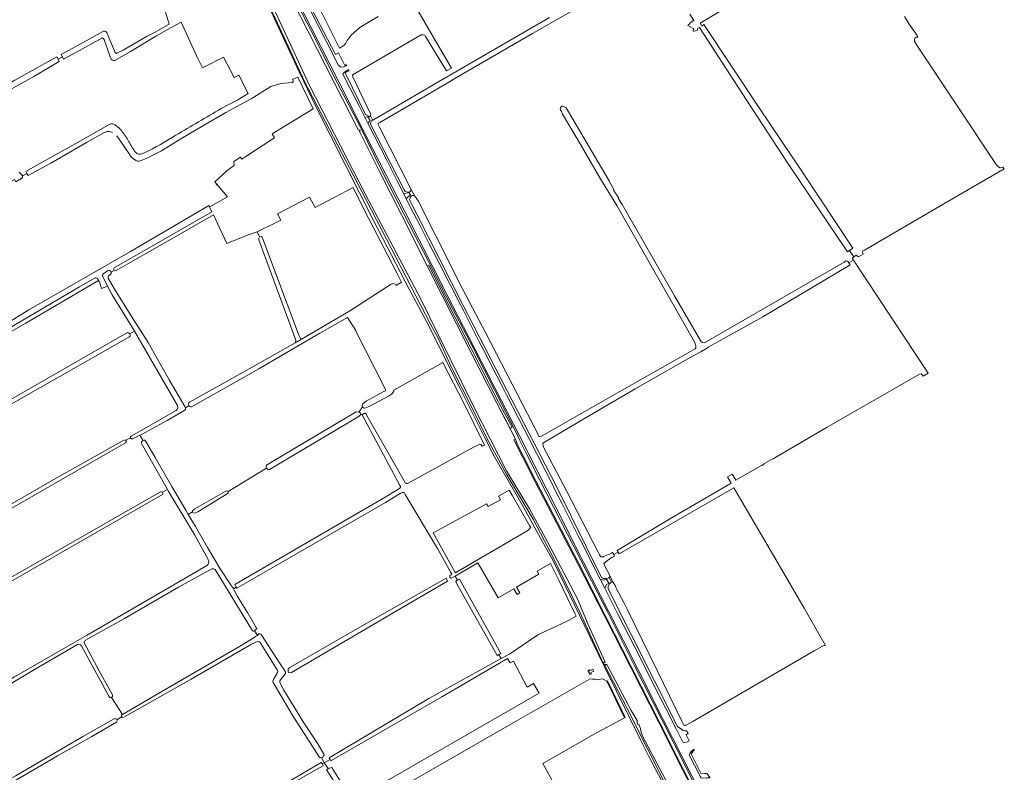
# Model space of a CAD drawing. Header units: metres. Extents: x 209813 to 223847, y 571801 to 587119.
# Tile 686 of 746: x 221974 to 222796, y 583163 to 583792. Entities that reach past the tile are written whole.
import ezdxf

# ---------------------------------------------------------------- set-up
doc = ezdxf.new("R2010")
doc.units = ezdxf.units.M
for name, color, linetype, lineweight in [('B-RO-GK-BESCHOEIING-G', 8, 'GK-BESCHOEIING', 0), ('B-RO-GK-BESCHOEIING_DAMWAND-G', 8, 'GK-BESCHOEIING', 0), ('B-RO-GR-BEPLANTING_CULTUUR_BOSPLANTSOEN-GV', 8, 'Continuous', 0), ('B-RO-GR-GRAS-GV', 8, 'Continuous', 0), ('B-RO-GW-TALUD_KRUIN-G', 8, 'Continuous', 0), ('B-RO-IE-MEUBILAIR_WEGMEUBILAIR-S', 8, 'Continuous', 0), ('B-RO-KW-KUNSTWERK_GEMAAL-GV', 8, 'Continuous', 0), ('B-RO-OG-BEBOUWING_WINDTURBINE-GV', 8, 'Continuous', 0), ('B-RO-OG-WATER_GREPPEL-GV', 8, 'Continuous', 0), ('B-RO-OG-WATER_KANAAL-GV', 8, 'Continuous', 0), ('B-RO-OG-WEG-GV', 8, 'Continuous', 0), ('B-RO-VH-ONVERHARD-GV', 8, 'Continuous', 0), ('B-RO-VH-VERHARDING_PUIN-GV', 8, 'Continuous', 0)]:
    doc.layers.add(name, color=color, linetype=linetype, lineweight=lineweight)
doc.linetypes.add('GK-BESCHOEIING', pattern='A,30,-5,[1,NLCS.shx,S=1,R=0,X=0,Y=0],-5', length=40)

# ---------------------------------------------------------------- blocks, each defined once
blk = doc.blocks.new('SIE-WEG_BRIEVENBUS-SO')
at = {"color": 0, "linetype": 'ByBlock', "lineweight": 18}
for points in [[(2, -1), (2, 1), (-2, 1), (-2, -1)], [(-0.1, 0.2), (-0.1, 0.8), (-1.8, 0.8), (-1.8, 0.2)], [(0.1, 0.2), (0.1, 0.8), (1.8, 0.8), (1.8, 0.2)]]:
    blk.add_lwpolyline(points, close=True, dxfattribs=at)

msp = doc.modelspace()

# ---------------------------------------------------------------- linework, layer by layer
at = {"layer": 'B-RO-GK-BESCHOEIING-G', "flags": 128}
for points in [[(222473.121, 583348.761), (222473.859, 583347.291)], [(222473.859, 583347.291), (222474.56, 583345.894)]]:
    msp.add_lwpolyline(points, dxfattribs=at)
at = {"layer": 'B-RO-GK-BESCHOEIING_DAMWAND-G', "flags": 128}
msp.add_lwpolyline([(222796.187, 582651.245), (222792.576, 582651.094), (222779.315, 582674.487), (222755.007, 582720.53), (222729.825, 582770.317), (222707.382, 582815.003), (222687.332, 582854.099), (222665.143, 582896.817), (222652.736, 582921.101), (222651.091, 582923.378), (222649.454, 582926.031), (222619.194, 582986.808), (222610.327, 583004.106), (222603.412, 583017.362), (222594.677, 583033.53), (222572.501, 583076.971), (222559.049, 583102.84), (222527.434, 583165.603), (222507.79, 583205.023), (222484.574, 583250.317), (222462.394, 583294.054), (222440.264, 583337.501), (222404.651, 583406.011), (222394.347, 583426.306), (222386.851, 583440.934), (222388.205, 583441.7), (222372.653, 583471.685), (222349.961, 583516.066), (222327.03, 583561.097), (222314.256, 583586.399), (222293.096, 583628.486), (222273.682, 583666.942), (222257.779, 583698.714), (222258.516, 583699.113), (222258.249, 583700.095), (222257.032, 583699.662), (222237.033, 583738.936), (222214.667, 583782.776), (222190.843, 583829.771), (222158.746, 583892.608), (222139.418, 583930.717), (222132.344, 583945.08)], dxfattribs=at)
at = {"layer": 'B-RO-GR-BEPLANTING_CULTUUR_BOSPLANTSOEN-GV', "flags": 128}
msp.add_lwpolyline([(222314.256, 583586.399), (222327.03, 583561.097), (222349.961, 583516.066), (222372.653, 583471.685), (222383.607, 583450.566), (222385.236, 583451.518), (222373.989, 583472.521), (222351.236, 583517.335), (222328.312, 583561.507), (222315.775, 583587.042)], close=True, dxfattribs=at)
at = {"layer": 'B-RO-GR-GRAS-GV', "flags": 128}
for points in [[(222500.027, 583836.421), (222402.433, 583780.389), (222338.747, 583743.786), (222331.16, 583739.054), (222274.857, 583706.249), (222273.448, 583705.481), (222273.424, 583704.778), (222273.504, 583704.316), (222273.626, 583703.938), (222274.431, 583702.3), (222300.428, 583651.348), (222301.157, 583649.592), (222304.018, 583644.609), (222305.712, 583642.396), (222307.093, 583640.154), (222336.294, 583582.181), (222341.111, 583572.386), (222363.265, 583530.047), (222407.267, 583444.931), (222407.667, 583443.95), (222408.487, 583443.794), (222409.806, 583444.103), (222479.008, 583483.678), (222538.091, 583517.122)], [(222217.09, 583816.453), (222241.201, 583768.165), (222244.694, 583770.569), (222246.439, 583772.401), (222247.586, 583774.517), (222250.767, 583778.944), (222253.282, 583781.384), (222258.255, 583785.399), (222273.417, 583794.523)], [(222589.581, 583817.408), (222542.214, 583789.13), (222543.636, 583786.685), (222545.509, 583787.953), (222591.675, 583718.279), (222627.322, 583665.361), (222669.904, 583601.091), (222667.093, 583599.201), (222670.496, 583593.87), (222672.615, 583595.259), (222673.977, 583594.317), (222674.516, 583593.852), (222678.377, 583596.213), (222677.943, 583597.819), (222678.216, 583598.906), (222679.411, 583599.429), (222749.079, 583639.998), (222796.278, 583667.308), (222795.094, 583668.946), (222794.019, 583668.425), (222792.84, 583668.383), (222791.505, 583669.133), (222789.599, 583671.03), (222723.259, 583770.731), (222721.357, 583773.975), (222721.212, 583775.925), (222721.476, 583776.665), (222722.349, 583777.248), (222723.302, 583777.539), (222723.98, 583777.216), (222723.597, 583778.654), (222716.711, 583788.387), (222712.954, 583794.789)], [(222304.244, 583803.547), (222315.366, 583784.243), (222334.639, 583751.638), (222330.573, 583749.406), (222313.105, 583777.942), (222312.404, 583779.032), (222311.066, 583779.399), (222309.342, 583779.38), (222252.496, 583746.23), (222252.368, 583746.141), (222252.255, 583746.034), (222252.16, 583745.91), (222252.086, 583745.773), (222252.309, 583744.875), (222252.353, 583744.398), (222266.302, 583715.073), (222267.409, 583713.096), (222267.092, 583711.722), (222268.81, 583708.342), (222268.985, 583708.056), (222274.37, 583711.06), (222320.017, 583737.879), (222416.504, 583793.742)], [(222055.329, 583764.003), (222060.392, 583766.557), (222080.516, 583778.142), (222086.752, 583781.216), (222099.05, 583788.223), (222095.623, 583799.347)], [(222537.144, 583791.347), (222533.575, 583796.612)], [(222142.436, 583717.734), (222156.217, 583725.183), (222164.822, 583730.23), (222156.98, 583745.69), (222153.089, 583743.568), (222144.298, 583760.772), (222126.715, 583751.788), (222122.391, 583760.674), (222109.034, 583789.923), (222100.717, 583785.588), (222088.438, 583778.479), (222066.744, 583765.443), (222053.604, 583757.912)], [(222667.093, 583599.201), (222665.472, 583598.112), (222615.701, 583671.516), (222577.214, 583730.842), (222541.735, 583785.399), (222540.475, 583784.849), (222540.012, 583783.361), (222538.788, 583782.567), (222536.936, 583782.534), (222536.506, 583783.03), (222537.068, 583784.552), (222535.911, 583784.882), (222532.008, 583787.197), (222533.728, 583788.686), (222533.86, 583789.347), (222537.144, 583791.347)], [(221949.206, 583726.524), (221948.125, 583728.496), (221969.944, 583741.388), (222005.178, 583760.941), (222006.129, 583759.137), (222009.779, 583761.056), (222008.87, 583762.831), (222032.055, 583775.813), (222044.18, 583782.27)], [(222047.274, 583780.364), (222053.767, 583764.633)], [(222042.603, 583776.599), (222023.92, 583766.248), (222010.805, 583759.053), (222009.779, 583761.056)], [(222049.939, 583760.041), (222044.551, 583775.403)], [(222006.129, 583759.137), (222007.189, 583757.126), (221985.859, 583744.656), (221950.134, 583724.833), (221949.206, 583726.524)], [(221962.773, 583538.036), (221981.845, 583549.588), (222066.607, 583598.437), (222131.102, 583636.142), (222132.182, 583636.728), (222132.759, 583635.577), (222147.599, 583644.107), (222137.121, 583656.432), (222147.07, 583665.652), (222153.319, 583670.088), (222152.813, 583673.44), (222158.448, 583677.253), (222159.679, 583675.434), (222163.848, 583678.255), (222184.611, 583691.787), (222186.992, 583693.424), (222184.967, 583696.723), (222219.276, 583717.665), (222206.285, 583743.884), (222202.601, 583742.373), (222201.997, 583742.279), (222202.433, 583741.309), (222202.497, 583740.243), (222201.819, 583739.581), (222192.034, 583738.757), (222183.956, 583736.158), (222167.391, 583725.775), (222158.502, 583721.159), (222146.324, 583714.384), (222127.159, 583703.263), (222108.629, 583692.344), (222092.394, 583682.525), (222080.293, 583676.229), (222074.969, 583674.02)], [(222538.346, 583520.546), (222537.728, 583522.373), (222472.828, 583636.777), (222470.632, 583640.354), (222458.399, 583659.978), (222441.12, 583690.188), (222427.323, 583712.989), (222426.493, 583715.359), (222425.707, 583716.43), (222425.425, 583717.557), (222425.555, 583718.546), (222426.172, 583719.109), (222426.981, 583719.699), (222427.966, 583719.834), (222430.444, 583718.307), (222466.402, 583657.523), (222466.407, 583657.186), (222470.195, 583650.167), (222470.188, 583649.012), (222474.217, 583643.585), (222474.259, 583642.406), (222477.268, 583637.614), (222521.015, 583561.424), (222541.872, 583525.323), (222543.277, 583523.13), (222544.227, 583522.326), (222545.627, 583522.106), (222547.204, 583522.876), (222581.564, 583542.648), (222662.451, 583589.354), (222663.974, 583590.46), (222665.133, 583590.237), (222666.01, 583589.728), (222666.583, 583588.856), (222670.374, 583591.142), (222669.405, 583592.612), (222669.421, 583593.165), (222670.496, 583593.87)], [(221976.321, 583661.672), (221980.021, 583663.606), (221979.122, 583665.161), (221993.314, 583673.341), (222020.873, 583688.664), (222049.454, 583704.829)], [(222054.468, 583703.554), (222056.89, 583701.567), (222059.02, 583699.43)], [(222044.681, 583697.707), (222029.84, 583689.437), (222000.094, 583672.034), (221981.067, 583661.796), (221980.021, 583663.606)], [(222065.645, 583679.863), (222057.834, 583691.41), (222055.152, 583694.915)], [(222070.371, 583681.934), (222071.116, 583680.96), (222072.055, 583680.136), (222073.187, 583679.705), (222074.513, 583679.571), (222075.981, 583679.88), (222078.376, 583680.687)], [(221975.747, 583659.459), (221970.949, 583656.44), (221969.813, 583658.521), (221965.998, 583656.32), (221966.901, 583654.732), (221944.703, 583640.819), (221922.196, 583627.625)], [(222174.486, 583610.67), (222175.75, 583610.837), (222176.482, 583610.238), (222207.061, 583528.395), (222208.506, 583525.711), (222209.381, 583525.211), (222248.831, 583548.378), (222284.372, 583571.206), (222285.894, 583571.678), (222287.821, 583571.152), (222288.342, 583570.093), (222293.04, 583572.795), (222288.911, 583580.656), (222261.588, 583633.746), (222252.473, 583651.806), (222220.761, 583635.225), (222215.973, 583643.706), (222189.328, 583629.707), (222192.166, 583624.495), (222172.346, 583614.907)], [(222115.989, 583472.432), (222172.632, 583504.278), (222204.066, 583522.17), (222204.506, 583522.781), (222204.742, 583523.565), (222204.668, 583524.439), (222173.752, 583608.051), (222173.721, 583609.539), (222174.486, 583610.67), (222172.346, 583614.907), (222163.405, 583611.86), (222147.186, 583604.933), (222135.838, 583629.037), (222100.646, 583608.768), (222054.737, 583582.46)], [(222666.583, 583588.856), (222667.624, 583587.272), (222666.846, 583586.773), (222594.589, 583543.927), (222549.025, 583518.595), (222547.672, 583517.372), (222542.854, 583514.459), (222533.969, 583509.897), (222488.01, 583483.621), (222445.829, 583458.99), (222412.456, 583439.137), (222411.024, 583438.345), (222411.114, 583435.555), (222430.685, 583398.592), (222457.065, 583347.291), (222458.157, 583345.094), (222459.337, 583343.475), (222461.192, 583343.358), (222461.58, 583343.576), (222462.34, 583343.809), (222464.134, 583344.606), (222466.17, 583345.238), (222468.318, 583346.402), (222469.367, 583347.116), (222469.744, 583346.062), (222470.186, 583345.24), (222473.859, 583347.291), (222473.121, 583348.761), (222518.916, 583376.31), (222568.201, 583404.989), (222565.258, 583410.183), (222569.033, 583412.363), (222572.192, 583407.309), (222592.497, 583419.127), (222594.243, 583419.828), (222595.908, 583421.2), (222601.849, 583424.635), (222603.93, 583425.461), (222606.053, 583426.768), (222648.497, 583451.524), (222701.3, 583482.018), (222725.567, 583495.958), (222726.889, 583496.074), (222727.913, 583495.199), (222728.453, 583494.211), (222732.565, 583496.789), (222670.374, 583591.142)], [(222053.021, 583582.557), (222050.459, 583581.073), (222050.507, 583580.81), (222050.519, 583580.543), (222050.495, 583580.277), (222050.436, 583580.016), (222050.341, 583579.763), (222050.216, 583579.53), (222050.06, 583579.314), (222049.876, 583579.12), (222049.668, 583578.952), (222049.439, 583578.814), (222048.362, 583577.947)], [(222069.956, 583531.834), (222068.372, 583534.574), (222051.324, 583562.091), (222047.309, 583569.376), (222042.469, 583567.516), (222040.75, 583573.139), (222039.926, 583574.086), (221979.19, 583538.466), (221795.365, 583433.576), (221793.967, 583433.617), (221793.145, 583434.279), (221793.162, 583431.987), (221792.654, 583428.135), (221792.443, 583427.055), (221791.617, 583425.32), (221790.819, 583424.285), (221801.607, 583397.729), (221807.901, 583382.472)], [(222048.084, 583576.13), (222053.057, 583567.392), (222065.304, 583547.692), (222081.403, 583522.447), (222098.815, 583491.27)], [(222180.297, 583420.039), (222185.268, 583423.043), (222255.159, 583464.369), (222257.251, 583464.274), (222260.289, 583468.674), (222260.078, 583469.792), (222260.449, 583470.76), (222263.323, 583473.282), (222277.669, 583481.152), (222279.653, 583482.096), (222279.665, 583482.891), (222279.067, 583484.205), (222254.716, 583531.782), (222254.708, 583532.36), (222247.874, 583543.264), (222224.669, 583530.286), (222173.873, 583500.367), (222135.96, 583478.977), (222117.474, 583468.664)], [(222105.875, 583469.678), (222069.956, 583531.834), (222066.204, 583529.556)], [(221814.643, 583387.591), (222063.473, 583530.466), (222064.762, 583530.549), (222066.204, 583529.556)], [(222065.376, 583526.767), (221816.212, 583385.224)], [(222260.33, 583462.139), (222260.709, 583462.598), (222261.346, 583463.043), (222262.406, 583463.221), (222263.407, 583462.515), (222265.217, 583459.375), (222296.17, 583404.942), (222296.802, 583404.519), (222297.81, 583404.702), (222299.149, 583405.252), (222351.189, 583433.714), (222357.302, 583436.935), (222358.305, 583437.431), (222359.175, 583437.227), (222360.031, 583436.302), (222360.092, 583435.46), (222362.282, 583436.721), (222344.936, 583471.743), (222327.424, 583505.791), (222286.518, 583482.501), (222286.571, 583481.406), (222284.655, 583479.187), (222281.96, 583477.51), (222266.609, 583469.24), (222263.81, 583468.091), (222262.182, 583467.561), (222261.097, 583467.665), (222260.289, 583468.674)], [(222098.815, 583491.27), (222111.948, 583468.804), (222112.495, 583467.795), (222115.475, 583469.537)], [(222067.292, 583444.204), (222104.753, 583465.593)], [(222112.495, 583467.795), (222112.567, 583467.573), (222112.609, 583467.343), (222112.619, 583467.109), (222112.574, 583466.763), (222112.459, 583466.431), (222112.346, 583466.226), (222112.207, 583466.039), (222112.043, 583465.872), (222097.321, 583457.089), (222075.93, 583445.502), (222074.449, 583445.058)], [(222292.245, 583401.851), (222291.355, 583403.426), (222260.302, 583461.347), (222260.33, 583462.139), (222258.852, 583462.25), (222257.874, 583461.209), (222256.715, 583460.281), (222182.616, 583416.27)], [(222257.251, 583464.274), (222257.791, 583464.249), (222258.787, 583463.362), (222258.852, 583462.25)], [(221880.176, 583337.468), (222004.66, 583409.033), (222061.188, 583440.727)], [(222066.628, 583442.792), (222062.633, 583440.678)], [(222077.125, 583440.462), (222074.449, 583445.058), (222068.486, 583441.842)], [(222076.275, 583440.003), (222076.464, 583440.157), (222076.672, 583440.287), (222076.892, 583440.389), (222077.125, 583440.462)], [(222077.125, 583440.462), (222078.107, 583440.84)], [(222062.506, 583438.62), (221882.995, 583335.618)], [(222093.347, 583397.214), (222097.517, 583399.588), (222079.18, 583432.121), (222075.761, 583437.954)], [(222079.158, 583440.235), (222087.374, 583426.258), (222101.016, 583402.198), (222112.813, 583382.302), (222114.927, 583378.695), (222118.282, 583380.838), (222118.426, 583381.699), (222120.369, 583383.307), (222145.801, 583398.018), (222147.006, 583398.52), (222148.282, 583397.889), (222180.263, 583417.336)], [(222131.749, 583340.511), (222120.426, 583361.321), (222098.216, 583398.347), (222097.517, 583399.588)], [(222155.01, 583317.982), (222153.887, 583320.273), (222277.784, 583392.277), (222291.375, 583400.49), (222292.245, 583401.851)], [(222469.169, 583322.618), (222469.95, 583321.554), (222471.26, 583319.264), (222472.499, 583316.524), (222478.677, 583305.096), (222481.666, 583299.093), (222506.745, 583247.965), (222527.087, 583206.056), (222528.724, 583202.709), (222529.473, 583202.674), (222530.529, 583202.835), (222531.32, 583203.063), (222535.568, 583205.486), (222637.42, 583264.83), (222644.438, 583268.823), (222645.592, 583269.23), (222647.006, 583269.211), (222629.032, 583300.457), (222607.562, 583337.87), (222570.406, 583401.007), (222474.56, 583345.894), (222473.859, 583347.291)], [(221908.675, 583293.001), (222091.662, 583397.671)], [(222093.27, 583395.481), (221909.586, 583290.034), (221911.603, 583283.486)], [(222148.282, 583397.889), (222148.311, 583396.927), (222147.262, 583395.919), (222122.93, 583380.837), (222120.134, 583379.893), (222118.598, 583380.293), (222118.282, 583380.838)], [(222333.264, 583326.221), (222333.155, 583327.062), (222333.194, 583327.664), (222334.388, 583328.284), (222334.957, 583328.87), (222334.167, 583330.23), (222322.864, 583350.397), (222295.927, 583395.504), (222295.159, 583396.961), (222294.121, 583397.138), (222293.4, 583397.103), (222291.897, 583396.214), (222279.568, 583388.756), (222155.445, 583317.093), (222155.01, 583317.982), (222152.769, 583316.517), (222153.088, 583315.529), (222156.112, 583310.248), (222164.279, 583296.878), (222171.909, 583283.79)], [(222338.825, 583330.459), (222398.458, 583365.405), (222400.819, 583368.033), (222400.155, 583368.986), (222385.598, 583394.303), (222382.882, 583399.092), (222373.877, 583393.997), (222375.678, 583390.885), (222365.249, 583385.369), (222363.93, 583387.551), (222319.366, 583363.333), (222337.446, 583330.836)], [(222114.927, 583378.695), (222120.818, 583368.643), (222130.992, 583351.172), (222141.477, 583333.334), (222150.675, 583319.297), (222152.104, 583317.773), (222152.666, 583316.837), (222152.769, 583316.517)], [(222470.186, 583345.24), (222470.784, 583344.128), (222470.212, 583343.735), (222468.921, 583343.138), (222465.04, 583340.384), (222461.757, 583337.807), (222462.384, 583336.108), (222466.819, 583327.703)], [(221946.321, 583229.519), (221969.905, 583243.002), (222029.863, 583277.668), (222104.288, 583320.739), (222130.828, 583336.265)], [(222134.427, 583333.379), (222106.809, 583318.026), (222061.719, 583291.792), (222029.194, 583273.698)], [(222170.222, 583281.733), (222169.375, 583281.373), (222168.561, 583281.488), (222137.45, 583332.682)], [(222337.737, 583327.242), (222336.533, 583326.535), (222335.028, 583325.79), (222333.997, 583325.534), (222333.264, 583326.221)], [(222374.231, 583261.675), (222372.852, 583260.943), (222338.8, 583321.419), (222338.247, 583322.999), (222339.579, 583323.741)], [(222059.998, 583211.686), (222099.387, 583234.808), (222157.659, 583268.428), (222169.191, 583275.341), (222171.079, 583276.696), (222172.625, 583277.621)], [(222170.222, 583281.733), (222172.625, 583277.621)], [(222176.405, 583277.556), (222190.42, 583255.495), (222195.853, 583247.702)], [(222022.279, 583270.036), (221986.535, 583249.127), (221950.606, 583227.913), (221917.257, 583208.747), (221871.802, 583182.442), (221841.962, 583165.492)], [(222059.298, 583209.814), (222059.093, 583210.409), (222059.181, 583211.156), (222059.998, 583211.686), (222050.785, 583225.933), (222050.037, 583225.738), (222049.5, 583225.909), (222048.527, 583226.963), (222036.601, 583248.913), (222025.64, 583269.137)], [(222027.967, 583271.472), (222040.649, 583247.438), (222051.531, 583228.175), (222051.744, 583227.429), (222051.662, 583226.762), (222051.353, 583226.266), (222050.785, 583225.933)], [(222173.253, 583272.55), (222171.95, 583272.465), (222166.387, 583269.552), (222117.299, 583241.124), (222060.953, 583209.424), (222060.373, 583209.247), (222059.593, 583209.371), (222059.298, 583209.814), (222055.329, 583207.093)], [(222189.148, 583249.053), (222183.571, 583257.815), (222174.872, 583271.683)], [(222228.458, 583171.36), (222233.308, 583174.125), (222232.501, 583175.363), (222315.727, 583224.944), (222376.107, 583258.291)], [(222231.773, 583166.426), (222234.71, 583167.511), (222237.007, 583163.749), (222249.912, 583143.075), (222251.533, 583140.926), (222252.624, 583140.396), (222253.649, 583140.661), (222254.608, 583141.19), (222407.997, 583229.486), (222403.176, 583237.409), (222397.873, 583234.487), (222386.513, 583256.149), (222383.655, 583254.68), (222381.343, 583258.385), (222326.488, 583226.406), (222234.029, 583173.003), (222233.308, 583174.125)], [(222186, 583240.86), (222189.203, 583246.041)], [(222228.458, 583171.36), (222226.085, 583175.475), (222225.317, 583175.686), (222224.656, 583175.792), (222224.203, 583176.146), (222202.271, 583210.444), (222185.745, 583238.44)], [(222193.649, 583242.894), (222191.358, 583239.858)], [(222191.446, 583238.46), (222194.715, 583231.866), (222211.458, 583204.713), (222222.943, 583187.028), (222228.122, 583178.57), (222228.281, 583177.697), (222228.174, 583177.274), (222227.91, 583176.745), (222227.487, 583176.374), (222227.17, 583175.977), (222226.746, 583175.633), (222226.085, 583175.475)], [(222426.641, 583142.357), (222410.956, 583170.675), (222453.329, 583195.044), (222479.154, 583208.868), (222464.302, 583239.381), (222460.889, 583241.524), (222455.968, 583240.651), (222454.301, 583241.127), (222452.317, 583241.127), (222450.422, 583241.38), (222392.144, 583207.902), (222203.487, 583099.587)], [(221876.459, 583106.086), (221923.295, 583133.478), (221971.084, 583160.83), (222027.348, 583193.596), (222053.004, 583208.006)], [(222054.871, 583205.275), (222034.323, 583193.263), (222005.781, 583177.015), (221966.638, 583154.404), (221938.513, 583138.485), (221901.757, 583117.128), (221878.304, 583103.638)], [(222247.607, 583138.233), (222233.973, 583159.923), (222230.271, 583165.558), (222231.012, 583166.076), (222231.773, 583166.426), (222228.458, 583171.36), (222226.629, 583170.299), (222227.513, 583168.771), (222216.857, 583163.057), (222166.524, 583133.999), (222149.749, 583124.132), (222144.08, 583121.419)], [(222145.667, 583125.407), (222157.866, 583132.087), (222186.352, 583148.149), (222216.38, 583165.92), (222225.982, 583171.419), (222226.629, 583170.299)]]:
    msp.add_lwpolyline(points, dxfattribs=at)
at = {"layer": 'B-RO-GR-GRAS-GV'}
for points in [[(222044.18, 583782.27, -0.2691631), (222046.042, 583782.099)], [(222046.042, 583782.099, -0.1721373), (222047.274, 583780.364)], [(222043.628, 583776.609, 0.2302147), (222042.603, 583776.599)], [(222044.551, 583775.403, 0.1951631), (222043.628, 583776.609)], [(222053.767, 583764.633, 0.4723376), (222055.329, 583764.003)], [(222051.59, 583758.158, -0.1981509), (222049.939, 583760.041)], [(222053.604, 583757.912, -0.2018533), (222051.59, 583758.158)], [(222104.496, 583695.642, 0.0059449), (222142.436, 583717.734)], [(222049.454, 583704.829, -0.1953904), (222051.757, 583704.999)], [(222051.757, 583704.999, -0.1189285), (222054.468, 583703.554)], [(222047.956, 583698.719, 0.1030412), (222044.681, 583697.707)], [(222051.643, 583697.725, 0.1134893), (222047.956, 583698.719)], [(222059.02, 583699.43, -0.04186), (222064.691, 583691.099)], [(222078.376, 583680.687, 0.0255871), (222104.496, 583695.642)], [(222064.691, 583691.099, 0.028873), (222070.371, 583681.934)], [(222069.809, 583675.244, -0.1225951), (222065.645, 583679.863)], [(222072.567, 583673.948, -0.1004302), (222069.809, 583675.244)], [(222074.969, 583674.02, -0.1424284), (222072.567, 583673.948)], [(221973.781, 583664.768, 0.0705505), (221975.772, 583662.259)], [(222054.737, 583582.46, -0.3315797), (222053.021, 583582.557)], [(222048.362, 583577.947, 0.3663006), (222048.084, 583576.13)], [(222066.204, 583529.556, -0.4076812), (222065.376, 583526.767)], [(222538.091, 583517.122, 0.2814149), (222538.787, 583518.636)], [(222538.787, 583518.636, 0.0977708), (222538.346, 583520.546)], [(222104.753, 583465.593, 0.4134299), (222105.875, 583469.678)], [(222078.107, 583440.84, -0.2641953), (222079.158, 583440.235)], [(222075.761, 583437.954, -0.2974737), (222076.275, 583440.003)], [(222130.828, 583336.265, 0.2836319), (222131.749, 583340.511)], [(222137.45, 583332.682, 0.1818324), (222134.427, 583333.379)], [(222337.446, 583330.836, 0.4230686), (222338.825, 583330.459)], [(222171.913, 583283.066, -0.1229372), (222170.222, 583281.733)], [(222171.909, 583283.79, -0.2679822), (222171.913, 583283.066)], [(222172.625, 583277.621, -0.1047445), (222173.88, 583278.991)], [(222173.88, 583278.991, -0.23262), (222175.34, 583278.861)], [(222175.34, 583278.861, -0.1178755), (222176.405, 583277.556)], [(222025.64, 583269.137, 0.3810147), (222022.279, 583270.036)], [(222029.194, 583273.698, 0.2929135), (222027.967, 583271.472)], [(222174.872, 583271.683, 0.1643406), (222173.253, 583272.55)], [(222189.203, 583246.041, 0.2772413), (222189.148, 583249.053)], [(222196.156, 583246.103, -0.0564274), (222193.649, 583242.894)], [(222195.853, 583247.702, -0.2157169), (222196.156, 583246.103)], [(222185.745, 583238.44, -0.3011188), (222186, 583240.86)], [(222191.358, 583239.858, 0.2174027), (222191.446, 583238.46)]]:
    msp.add_lwpolyline(points, format="xyb", dxfattribs=at)
at = {"layer": 'B-RO-GR-GRAS-GV', "flags": 128}
for points in [[(222437.789, 583295.977), (222424.397, 583323.863), (222417.336, 583337.725), (222406.141, 583331.444), (222407.529, 583328.744), (222389.077, 583317.91), (222391.674, 583313.212), (222389.624, 583311.918), (222386.696, 583316.72), (222373.731, 583309.179), (222356.737, 583338.396), (222337.737, 583327.242), (222339.579, 583323.741), (222341.397, 583324.755), (222375.932, 583262.578), (222374.231, 583261.675), (222376.107, 583258.291), (222383.063, 583262.132), (222406.722, 583278.084), (222417.759, 583283.283), (222432.304, 583290.254), (222438.845, 583293.641)], [(222330.12, 583325.644), (222331.292, 583322.966), (222284.454, 583295.859), (222267.699, 583285.779), (222200.99, 583246.828), (222199.718, 583246.4), (222198.448, 583246.63), (222198.179, 583248.037), (222198.365, 583249.829), (222199.706, 583250.915), (222256.326, 583283.538)], [(222467.005, 583326.526), (222466.212, 583326.004), (222468.302, 583322.153), (222469.169, 583322.618), (222466.819, 583327.703)]]:
    msp.add_lwpolyline(points, close=True, dxfattribs=at)
at = {"layer": 'B-RO-GR-GRAS-GV'}
for centre, radius, start, end in [((221974.708, 583660.999), 1.858, 304.017857, 52.529612), ((222117.183, 583470.727), 2.082, 125.004038, 280.74932), ((222061.874, 583439.692), 1.244, 300.511026, 104.095814), ((222067.929, 583443.043), 1.325, 118.726997, 292.208476), ((222182.285, 583418.662), 2.418, 145.293159, 275.019742), ((222092.219, 583396.396), 1.394, 318.966857, 115.55497), ((222053.761, 583206.521), 1.669, 311.687438, 104.095814)]:
    msp.add_arc(centre, radius, start, end, dxfattribs=at)
at = {"layer": 'B-RO-GW-TALUD_KRUIN-G', "flags": 128}
msp.add_lwpolyline([(222559.962, 583108.132), (222530.779, 583166.804), (222510.544, 583206.829), (222487.836, 583251.609), (222465.117, 583296.779), (222442.617, 583340.539), (222420.118, 583384.517), (222408.529, 583407.432), (222397.569, 583428.715), (222391.592, 583441.041), (222389.066, 583446.671), (222352.674, 583517.819), (222329.737, 583561.958), (222315.565, 583590.022), (222295.274, 583629.342), (222275.529, 583667.881), (222259.195, 583701.088), (222239.287, 583739.652), (222216.828, 583783.823), (222193.09, 583830.148)], dxfattribs=at)
at = {"layer": 'B-RO-KW-KUNSTWERK_GEMAAL-GV', "flags": 128}
for points in [[(222462.34, 583253.016), (222464.45, 583253.081), (222464.441, 583253.358), (222462.267, 583253.288), (222461.617, 583254.41), (222462.902, 583255.715), (222462.689, 583255.924), (222461.304, 583254.401), (222462.069, 583253.007)], [(222448.859, 583247.908), (222450.511, 583244.929), (222451.661, 583245.567), (222451.089, 583246.598), (222453.552, 583247.964), (222452.672, 583249.557), (222450.246, 583248.119), (222449.69, 583249.057), (222448.585, 583248.402)]]:
    msp.add_lwpolyline(points, close=True, dxfattribs=at)
at = {"layer": 'B-RO-OG-BEBOUWING_WINDTURBINE-GV'}
msp.add_lwpolyline([(222138.55, 583653.855, 1.0020139), (222138.05, 583653.852)], format="xyb", dxfattribs=at)
at = {"layer": 'B-RO-OG-WATER_GREPPEL-GV', "flags": 128}
for points in [[(222174.486, 583610.67), (222173.721, 583609.539), (222173.752, 583608.051), (222204.668, 583524.439), (222204.742, 583523.565), (222204.506, 583522.781), (222204.066, 583522.17), (222209.381, 583525.211), (222208.506, 583525.711), (222207.061, 583528.395), (222176.482, 583610.238), (222175.75, 583610.837)], [(222147.262, 583395.919), (222148.311, 583396.927), (222148.282, 583397.889), (222147.006, 583398.52), (222145.801, 583398.018), (222120.369, 583383.307), (222118.426, 583381.699), (222118.282, 583380.838), (222118.598, 583380.293), (222120.134, 583379.893), (222122.93, 583380.837)]]:
    msp.add_lwpolyline(points, close=True, dxfattribs=at)
at = {"layer": 'B-RO-OG-WATER_KANAAL-GV', "flags": 128}
for points in [[(222559.049, 583102.84), (222527.434, 583165.603), (222507.79, 583205.023), (222484.574, 583250.317), (222462.394, 583294.054), (222440.264, 583337.501), (222404.651, 583406.011), (222394.347, 583426.306), (222386.851, 583440.934), (222388.205, 583441.7), (222372.653, 583471.685), (222349.961, 583516.066), (222327.03, 583561.097), (222314.256, 583586.399), (222293.096, 583628.486), (222273.682, 583666.942), (222257.779, 583698.714), (222258.516, 583699.113), (222258.249, 583700.095), (222257.032, 583699.662), (222237.033, 583738.936), (222214.667, 583782.776), (222190.843, 583829.771)], [(222184.007, 583805.984), (222215.876, 583737.704), (222262.979, 583646.017), (222308.823, 583559.03), (222323.746, 583528.545), (222353.382, 583468.717), (222380.64, 583415.071), (222399.914, 583383.399), (222414.961, 583355.9), (222439.499, 583308.711), (222448.71, 583286.779), (222462.764, 583255.851), (222462.902, 583255.715), (222461.617, 583254.41), (222462.267, 583253.288), (222464.441, 583253.358), (222484.57, 583214.923), (222489.675, 583206.744), (222489.699, 583205.204), (222490.106, 583203.718), (222491.277, 583202.701), (222492.568, 583200.049), (222492.675, 583197.74), (222494.133, 583193.598), (222520.735, 583143.6)]]:
    msp.add_lwpolyline(points, dxfattribs=at)
at = {"layer": 'B-RO-OG-WEG-GV', "flags": 128}
for points in [[(222607.649, 583018.386), (222607.597, 583018.854), (222579.098, 583074.211), (222561.359, 583108.99), (222535.328, 583160.401), (222511.458, 583207.422), (222490.161, 583249.626), (222465.943, 583297.416), (222444.906, 583338.792), (222421.728, 583384.745), (222391.448, 583444.322), (222376.468, 583473.706), (222354.211, 583517.027), (222330.892, 583562.485), (222295.959, 583631.097), (222263.28, 583695.172), (222240.461, 583739.973), (222217.952, 583784.315), (222194.563, 583830.255), (222173.205, 583872.009), (222172.934, 583872.15)], [(222190.843, 583829.771), (222214.667, 583782.776), (222237.033, 583738.936), (222257.032, 583699.662), (222258.249, 583700.095), (222258.516, 583699.113), (222257.779, 583698.714), (222273.682, 583666.942), (222293.096, 583628.486), (222314.256, 583586.399), (222315.775, 583587.042), (222328.312, 583561.507), (222351.236, 583517.335), (222373.989, 583472.521), (222385.236, 583451.518), (222383.607, 583450.566), (222388.205, 583441.7)], [(222193.09, 583830.148), (222216.828, 583783.823), (222239.287, 583739.652), (222259.195, 583701.088), (222275.529, 583667.881), (222295.274, 583629.342), (222315.565, 583590.022), (222329.737, 583561.958), (222352.674, 583517.819), (222389.066, 583446.671), (222391.592, 583441.041), (222397.569, 583428.715), (222408.529, 583407.432), (222420.118, 583384.517), (222442.617, 583340.539), (222465.117, 583296.779), (222487.836, 583251.609), (222510.544, 583206.829)], [(222180.199, 583807.468), (222188.142, 583789.706), (222207.371, 583748.366), (222221.954, 583718.29), (222269.958, 583623.833), (222299.404, 583566.971), (222301.546, 583562.596), (222307.138, 583552.427), (222313.899, 583539.773), (222341.094, 583485.548), (222362.904, 583442.097), (222370.62, 583426.762), (222394.495, 583385.243), (222410.652, 583355.979), (222419.334, 583340.442), (222425.167, 583328.64), (222461.767, 583252.438), (222492.376, 583190.419), (222499.243, 583177.164), (222510.418, 583155.84)], [(222514.831, 583150.515), (222481.249, 583216.533), (222462.34, 583253.016), (222462.069, 583253.007), (222461.304, 583254.401), (222461.411, 583254.519), (222442.16, 583296.621), (222418.592, 583344.931), (222402.956, 583374.781), (222380.907, 583411.706), (222370.832, 583430.255), (222364.695, 583441.45), (222352.87, 583465.966), (222334.815, 583501.363), (222323.543, 583525.863), (222317.256, 583537.591), (222259.673, 583648.408), (222212.296, 583739.891), (222180.451, 583808.466)], [(222216.092, 583801.302), (222223.358, 583787.059), (222236.336, 583761.483), (222240.395, 583753.57), (222240.84, 583753.443), (222242.52, 583752.311), (222244.783, 583752.576), (222246.942, 583753.534), (222246.681, 583754.032), (222245.666, 583753.75), (222240.282, 583764.286), (222237.817, 583762.863), (222214.617, 583807.111)], [(222573.166, 583077.324), (222595.51, 583033.556), (222604.077, 583017.715), (222610.996, 583004.452), (222620.172, 582986.915), (222650.502, 582926.533), (222652.736, 582921.101), (222665.143, 582896.817), (222687.332, 582854.099), (222707.382, 582815.003), (222729.825, 582770.317), (222732.668, 582771.776), (222711.038, 582813.565), (222668.297, 582897.176), (222652.677, 582928.159), (222623.849, 582984.551), (222612.918, 583005.634), (222606.175, 583018.707), (222597.556, 583035.948), (222575.307, 583078.483), (222559.962, 583108.132), (222530.779, 583166.804), (222510.544, 583206.829)]]:
    msp.add_lwpolyline(points, dxfattribs=at)
for points in [[(222249.186, 583749.139), (222248.542, 583750.485), (222245.002, 583747.993), (222243.975, 583746.74), (222244.216, 583746.031), (222249.648, 583735.203), (222254.415, 583725.985), (222257.767, 583719.439), (222262.266, 583710.547), (222264.828, 583710.744), (222266.695, 583707.681), (222264.76, 583705.656), (222280.827, 583674.141), (222289.528, 583656.95), (222294.89, 583646.428), (222299.141, 583647.582), (222300.488, 583645.351), (222299.045, 583644.513), (222296.953, 583642.379), (222303.358, 583629.81), (222307.904, 583620.953), (222315.773, 583605.466), (222319.377, 583598.466), (222324.029, 583589.261), (222331.966, 583573.821), (222335.423, 583567.055), (222340.358, 583557.335), (222344.88, 583548.528), (222349.717, 583539.046), (222353.933, 583530.841), (222357.891, 583523.026), (222363.042, 583513.086), (222367.623, 583504.115), (222372.6, 583494.492), (222376.656, 583486.576), (222380.739, 583478.684), (222385.739, 583468.815), (222395.285, 583450.09), (222399.764, 583441.383), (222412.87, 583415.619), (222417.524, 583406.511), (222421.925, 583397.736), (222426.481, 583388.739), (222431.08, 583379.746), (222440.574, 583360.82), (222445.057, 583352.007), (222453.387, 583335.463), (222458.902, 583324.678), (222461.976, 583323.886), (222464.088, 583324.726), (222466.085, 583321.235), (222464.156, 583320.178), (222462.72, 583317.088), (222464.625, 583313.3), (222473.693, 583295.442), (222487.125, 583269.064), (222491.585, 583260.246), (222505.348, 583232.86), (222513.552, 583216.731), (222522.486, 583198.995), (222527.791, 583188.65), (222528.629, 583188.321), (222530.863, 583188.481), (222533.128, 583189.706), (222530.552, 583194.724), (222532.301, 583195.688), (222531.036, 583197.981), (222529.375, 583197.98), (222528.144, 583198.202), (222527.86, 583198.538), (222523.29, 583201.587), (222465.403, 583316.624), (222465.491, 583318.644), (222466.403, 583320.562), (222467.689, 583321.825), (222468.302, 583322.153), (222466.212, 583326.004), (222465.957, 583325.836), (222464.352, 583325.283), (222463.389, 583325.34), (222461.666, 583325.272), (222460.056, 583326.108), (222422.056, 583402.626), (222344.039, 583553.729), (222305.752, 583629.531), (222299.542, 583641.512), (222300.489, 583644.002), (222300.935, 583644.707), (222301.724, 583645.08), (222302.878, 583645.193), (222304.018, 583644.609), (222301.157, 583649.592), (222300.428, 583651.348), (222300.968, 583649.441), (222299.899, 583648.173), (222298.605, 583647.972), (222295.862, 583648.612), (222295.058, 583649.903), (222267.058, 583704.613), (222266.986, 583705.264), (222267.894, 583707.378), (222268.985, 583708.056), (222268.81, 583708.342), (222267.092, 583711.722), (222266.292, 583710.989), (222265.34, 583711.332), (222262.736, 583712.836), (222246.097, 583746.932), (222246.289, 583747.806)], [(222559.722, 583103.179), (222528.108, 583165.94), (222508.462, 583205.363), (222485.245, 583250.659), (222463.066, 583294.395), (222440.934, 583337.846), (222405.321, 583406.355), (222395.018, 583426.648), (222389.485, 583437.446), (222388.664, 583439.862), (222388.205, 583441.7), (222386.851, 583440.934), (222394.347, 583426.306), (222404.651, 583406.011), (222440.264, 583337.501), (222462.394, 583294.054), (222484.574, 583250.317), (222507.79, 583205.023), (222527.434, 583165.603), (222559.049, 583102.84), (222572.501, 583076.971), (222573.166, 583077.324)], [(222464.302, 583239.381), (222479.154, 583208.868), (222479.62, 583209.117), (222477.283, 583214.548), (222465.002, 583239.693)], [(222542.602, 583159.441), (222543.132, 583158.876), (222545.252, 583158.37), (222547.631, 583158.813), (222550.53, 583158.878), (222547.864, 583162.469), (222546.903, 583162.358), (222545.893, 583162.343), (222542.977, 583162.588), (222534.717, 583178.854), (222536.776, 583181.219), (222537.483, 583181.65), (222536.898, 583182.79), (222534.937, 583180.821), (222533.571, 583179.046), (222533.317, 583178.548), (222533.19, 583177.95), (222537.54, 583169.353)]]:
    msp.add_lwpolyline(points, close=True, dxfattribs=at)
at = {"layer": 'B-RO-VH-ONVERHARD-GV', "flags": 128}
for points in [[(222053.016, 583584.762), (222099.225, 583611.241), (222134.619, 583631.627), (222132.182, 583636.728), (222131.102, 583636.142), (222066.607, 583598.437), (221981.845, 583549.588), (221962.773, 583538.036)], [(222039.505, 583574.986), (222039.926, 583574.086), (222040.75, 583573.139), (222042.469, 583567.516), (222047.309, 583569.376), (222043.334, 583577.929), (222043.328, 583578.23), (222043.358, 583578.529), (222043.424, 583578.823), (222043.525, 583579.107), (222043.659, 583579.376), (222043.824, 583579.628), (222044.019, 583579.857), (222044.239, 583580.062), (222047.371, 583582.216)], [(222050.459, 583581.073), (222053.021, 583582.557)], [(221961.042, 583536.98), (221963.216, 583532.888), (221981.454, 583543.868), (222024.082, 583568.952), (222037.063, 583576.279)]]:
    msp.add_lwpolyline(points, dxfattribs=at)
at = {"layer": 'B-RO-VH-ONVERHARD-GV'}
for points in [[(222047.371, 583582.216, -0.5270658), (222050.459, 583581.073)], [(222053.021, 583582.557, -0.4666641), (222053.016, 583584.762)], [(222037.063, 583576.279, -0.4730485), (222039.505, 583574.986)]]:
    msp.add_lwpolyline(points, format="xyb", dxfattribs=at)
at = {"layer": 'B-RO-VH-VERHARDING_PUIN-GV', "flags": 128}
for points in [[(222264.76, 583705.656), (222266.695, 583707.681), (222264.828, 583710.744), (222262.266, 583710.547)], [(222294.89, 583646.428), (222296.953, 583642.379), (222299.045, 583644.513), (222300.488, 583645.351), (222299.141, 583647.582)], [(222462.72, 583317.088), (222464.156, 583320.178), (222466.085, 583321.235), (222464.088, 583324.726), (222461.976, 583323.886), (222458.902, 583324.678)]]:
    msp.add_lwpolyline(points, close=True, dxfattribs=at)

# ---------------------------------------------------------------- block references
at = {"layer": 'B-RO-IE-MEUBILAIR_WEGMEUBILAIR-S', "xscale": 0.2, "yscale": 0.2, "zscale": 0.2}
msp.add_blockref('SIE-WEG_BRIEVENBUS-SO', (222246.471, 583753.974), dxfattribs=at)

doc.saveas('drawing.dxf')
